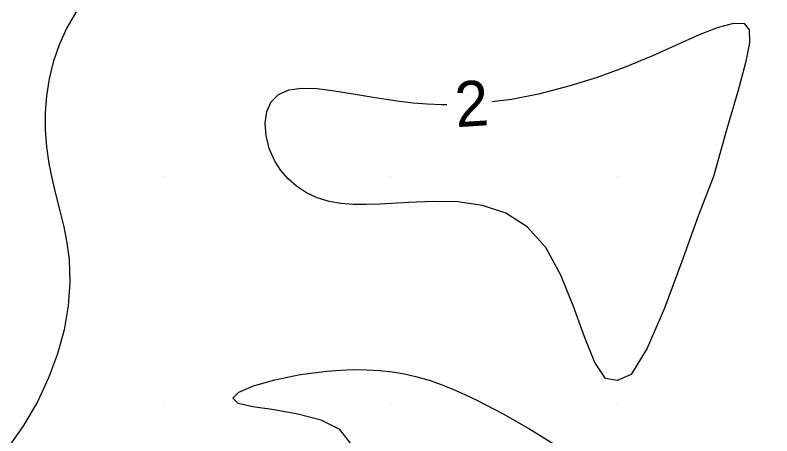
# Model space of a CAD drawing. Extents: x 2602990 to 2605851, y 618069 to 619180.
# Drawn here: x 2603803.46 to 2603836.82, y 618488.57 to 618507.1 of the extents above; entities that cross this region are included whole.
import ezdxf

# ---------------------------------------------------------------- set-up
doc = ezdxf.new("R2010")
doc.units = 0
for name, color, linetype in [('DTM Contours Major', 7, 'Continuous'), ('DTM Contours Major Text', 7, 'Continuous'), ('DTM Contours Minor', 7, 'Continuous'), ('Exist DTM Breakline', 7, 'Continuous'), ('Exist DTM Crownline', 7, 'Continuous'), ('Exist DTM QL2 LIDAR Elevation Point', 7, 'Continuous'), ('Exist Roads EOP', 7, 'Continuous')]:
    doc.layers.add(name, color=color, linetype=linetype)

msp = doc.modelspace()

# ---------------------------------------------------------------- linework, layer by layer
at = {"layer": 'DTM Contours Major'}
for points in [[(2603806.151, 618507.241), (2603805.747, 618506.544), (2603805.407, 618505.801), (2603805.138, 618505.027), (2603804.957, 618504.295), (2603804.841, 618503.553), (2603804.785, 618502.805), (2603804.787, 618502.054), (2603804.843, 618501.306), (2603804.95, 618500.563), (2603805.093, 618499.867), (2603805.262, 618499.175), (2603805.439, 618498.481), (2603805.606, 618497.779), (2603805.746, 618497.065), (2603805.84, 618496.332), (2603805.874, 618495.329), (2603805.799, 618494.296), (2603805.618, 618493.243), (2603805.331, 618492.18), (2603804.94, 618491.119), (2603804.446, 618490.071), (2603803.833, 618489.018), (2603803.117, 618487.998)], [(2603824.491, 618503.291), (2603825.343, 618503.406), (2603826.608, 618503.656), (2603827.88, 618503.981), (2603829.14, 618504.373), (2603830.371, 618504.824), (2603831.548, 618505.315), (2603833.633, 618506.243), (2603834.475, 618506.576), (2603835.14, 618506.755), (2603835.596, 618506.728), (2603835.819, 618506.451), (2603835.83, 618505.886), (2603835.653, 618504.996), (2603835.314, 618503.743), (2603834.835, 618502.09), (2603834.242, 618500), (2603833.586, 618498.283), (2603832.854, 618496.246), (2603832.087, 618494.195), (2603831.327, 618492.435), (2603830.618, 618491.269), (2603830, 618491.004)], [(2603830, 618491.004), (2603829.485, 618491.099), (2603829.02, 618491.804), (2603828.565, 618492.927), (2603828.08, 618494.273), (2603827.525, 618495.649), (2603826.861, 618496.861), (2603826.037, 618497.774), (2603825.093, 618498.372), (2603824.064, 618498.717), (2603822.985, 618498.87), (2603821.893, 618498.892), (2603820.823, 618498.844), (2603819.535, 618498.771), (2603818.931, 618498.753), (2603818.358, 618498.762), (2603817.816, 618498.805), (2603817.309, 618498.894), (2603816.781, 618499.056), (2603816.302, 618499.281), (2603815.873, 618499.561), (2603815.496, 618499.891), (2603815.176, 618500.263), (2603814.913, 618500.671), (2603814.668, 618501.224), (2603814.525, 618501.793), (2603814.488, 618502.347), (2603814.563, 618502.854), (2603814.754, 618503.285), (2603815.066, 618503.608), (2603815.522, 618503.808), (2603816.098, 618503.884), (2603816.776, 618503.863), (2603817.539, 618503.772), (2603818.369, 618503.638), (2603819.248, 618503.488), (2603819.819, 618503.397), (2603820.405, 618503.314), (2603821.005, 618503.245), (2603821.62, 618503.194), (2603822.253, 618503.166), (2603822.497, 618503.166)]]:
    msp.add_lwpolyline(points, dxfattribs=at)
at = {"layer": 'DTM Contours Minor'}
msp.add_lwpolyline([(2603818.243, 618488.243), (2603817.778, 618488.84), (2603816.954, 618489.252), (2603815.932, 618489.526), (2603814.875, 618489.711), (2603813.943, 618489.853), (2603813.298, 618490), (2603813.064, 618490.223), (2603813.325, 618490.489), (2603813.975, 618490.77), (2603814.91, 618491.038), (2603816.022, 618491.265), (2603817.207, 618491.423), (2603817.804, 618491.468), (2603818.392, 618491.487), (2603818.969, 618491.48), (2603819.533, 618491.447), (2603820.084, 618491.386), (2603820.621, 618491.297), (2603821.171, 618491.172), (2603821.708, 618491.018), (2603822.237, 618490.836), (2603822.762, 618490.628), (2603823.288, 618490.395), (2603823.82, 618490.14), (2603824.946, 618489.553), (2603826.108, 618488.888), (2603827.296, 618488.158)], dxfattribs=at)
at = {"layer": 'Exist DTM Breakline'}
msp.add_spline([(2603647.352, 618520.802), (2603704.337, 618541.966), (2603758.983, 618562.663), (2603811.118, 618582.434), (2603865.604, 618602.567), (2603913.966, 618621.231), (2603963.574, 618640.143), (2603974.725, 618636.355), (2603978.77, 618630.138), (2603971.844, 618627.992), (2603956.88, 618621.982), (2603923.969, 618609.772), (2603877.426, 618591.796), (2603827.273, 618571.857), (2603776.875, 618552.809), (2603720.479, 618530.104), (2603675.109, 618514.176), (2603657.355, 618505.354), (2603640.368, 618498.804), (2603619.191, 618491.366), (2603591.676, 618480.386)], degree=3, dxfattribs=at)
at = {"layer": 'Exist DTM Crownline'}
msp.add_spline([(2603233.488, 618380.754), (2603285.185, 618400.095), (2603335.457, 618418.629), (2603390.812, 618439.069), (2603440.087, 618457.325), (2603493.996, 618477.231), (2603542.655, 618495.301), (2603600.808, 618516.867), (2603653.659, 618536.362), (2603706.222, 618555.742), (2603764.811, 618577.593), (2603823.52, 618599.847), (2603878.564, 618620.56), (2603937.951, 618643.078), (2603997.369, 618665.789), (2604036.209, 618680.665), (2604055.311, 618688.017)], degree=3, dxfattribs=at)
at = {"layer": 'Exist DTM QL2 LIDAR Elevation Point'}
for p, q in [((2603810, 618500), (2603810, 618500)), ((2603820, 618500), (2603820, 618500)), ((2603830, 618500), (2603830, 618500)), ((2603810, 618490), (2603810, 618490)), ((2603820, 618490), (2603820, 618490)), ((2603830, 618490), (2603830, 618490))]:
    msp.add_line(p, q, dxfattribs=at)
at = {"layer": 'Exist Roads EOP'}
for points in [[(2603230.17, 618389.98), (2603282.929, 618409.597), (2603332.773, 618427.868), (2603388.167, 618448.413), (2603437.203, 618466.721), (2603490.778, 618486.527), (2603539.039, 618504.558), (2603597.451, 618526.156), (2603651.053, 618545.972), (2603705.208, 618566.084), (2603762.02, 618587.183), (2603820.334, 618609.162), (2603876.341, 618629.99), (2603934.909, 618652.28), (2603996.409, 618675.568), (2604033.216, 618689.957), (2604052.01, 618697.199)], [(2604034.633, 618668.486), (2603984.89, 618650.123), (2603936.767, 618631.654), (2603888.195, 618613.335), (2603837.766, 618594.258), (2603782.918, 618573.705), (2603731.939, 618554.39), (2603671.126, 618532.171), (2603621.822, 618514.106), (2603561.545, 618491.877), (2603506.421, 618471.293), (2603452.163, 618451.33), (2603398.364, 618431.316), (2603341.431, 618410.355), (2603281.65, 618388.199), (2603223.033, 618366.475), (2603185.717, 618352.612)]]:
    msp.add_spline(points, degree=3, dxfattribs=at)

# ---------------------------------------------------------------- texts
at = {"layer": 'DTM Contours Major Text'}
msp.add_text('2', height=2, rotation=3.6049, dxfattribs=at).set_placement((2603822.907, 618502.163))

doc.saveas('drawing.dxf')
